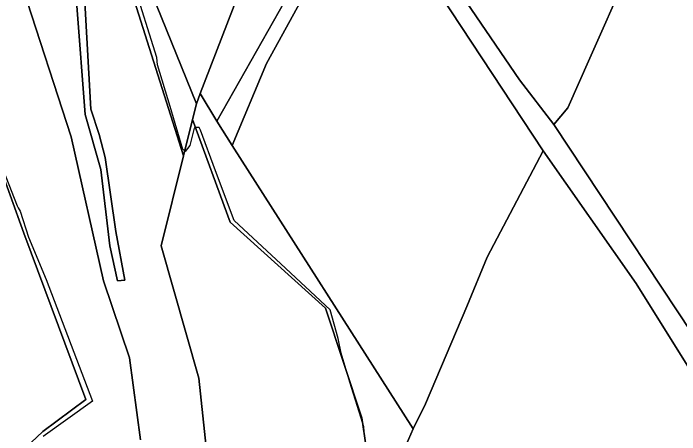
# Model space of a CAD drawing. Extents: x -477304 to -465429, y -1159113 to -1149210.
# Drawn here: x -471895.1 to -471587.8, y -1153913.5 to -1153719.1 of the extents above; entities that cross this region are included whole.
import ezdxf

# ---------------------------------------------------------------- set-up
doc = ezdxf.new("R2010")
doc.units = 0
for name, color, linetype in [('BPEJ_s', 7, 'Continuous'), ('ostatni_s', 7, 'Continuous'), ('PUPFL_s', 7, 'Continuous'), ('trav_porost_s', 7, 'Continuous')]:
    doc.layers.add(name, color=color, linetype=linetype)

msp = doc.modelspace()

# ---------------------------------------------------------------- linework, layer by layer
at = {"layer": 'BPEJ_s'}
for points in [[(-471733.12, -1153914.42), (-471733.55, -1153909.89), (-471733.84, -1153908.96), (-471734.01, -1153908.42), (-471739.87, -1153889.27), (-471743.97, -1153875.89), (-471745.25, -1153869.08), (-471749.07, -1153855.91), (-471771.75, -1153834.76), (-471793.28, -1153814.67), (-471801.83, -1153791.73), (-471808.8, -1153773.01), (-471809.43, -1153771.74), (-471811.14, -1153771.74), (-471811.77, -1153772.16), (-471813.68, -1153780.02), (-471815.81, -1153782.79), (-471816.1, -1153782.55), (-471816.87, -1153781.94), (-471822.79, -1153762.15), (-471828.57, -1153742.83), (-471828.99, -1153739.43), (-471839.83, -1153704.57)], [(-471733.12, -1153914.42), (-471733.55, -1153909.89), (-471733.84, -1153908.96), (-471734.01, -1153908.42), (-471739.87, -1153889.27), (-471743.97, -1153875.89), (-471745.25, -1153869.08), (-471749.07, -1153855.91), (-471771.75, -1153834.76), (-471793.28, -1153814.67), (-471801.83, -1153791.73), (-471808.8, -1153773.01), (-471809.43, -1153771.74), (-471811.14, -1153771.74), (-471811.77, -1153772.16), (-471813.68, -1153780.02), (-471815.81, -1153782.79), (-471816.1, -1153782.55), (-471816.87, -1153781.94), (-471822.79, -1153762.15), (-471828.57, -1153742.83), (-471828.99, -1153739.43), (-471839.83, -1153704.57)], [(-471915.71, -1153750.91), (-471893.39, -1153807.87), (-471892.83, -1153808.83), (-471891.91, -1153810.42), (-471888.08, -1153822.32), (-471880, -1153841.88), (-471858.64, -1153897.99), (-471881.28, -1153914.36)], [(-471915.71, -1153750.91), (-471893.39, -1153807.87), (-471892.83, -1153808.83), (-471891.91, -1153810.42), (-471888.08, -1153822.32), (-471880, -1153841.88), (-471858.64, -1153897.99), (-471881.28, -1153914.36)]]:
    msp.add_lwpolyline(points, dxfattribs=at)
at = {"layer": 'ostatni_s'}
for points in [[(-471578.97, -1153890.05), (-471607.91, -1153843.77), (-471650.86, -1153782.52), (-471731.23, -1153660.47), (-471735.93, -1153653.33), (-471743.9, -1153641.24), (-471743.02, -1153640.67), (-471754.82, -1153622.65), (-471757.73, -1153616.36), (-471758.97, -1153612.59), (-471760.14, -1153607.75), (-471760.41, -1153604.58), (-471760.36, -1153603.14), (-471750.63, -1153617.18), (-471744.19, -1153626.38), (-471739.05, -1153633.72), (-471734.99, -1153641.27), (-471712.61, -1153674.97), (-471661.65, -1153749.74), (-471645.83, -1153770.38), (-471567.88, -1153888.17)], [(-471862.07, -1153713.9), (-471859.32, -1153763.4), (-471855.53, -1153775.02), (-471852.73, -1153785.61), (-471847.89, -1153819.79), (-471843.63, -1153842.18), (-471847.13, -1153842.59), (-471850.57, -1153826.42), (-471854.71, -1153791.16), (-471862.01, -1153765.72), (-471865.86, -1153715.68)]]:
    msp.add_lwpolyline(points, dxfattribs=at)
msp.add_lwpolyline([(-471737.17, -1153667.13), (-471778.44, -1153742.23), (-471794.14, -1153780.14), (-471801.34, -1153768.87), (-471735.93, -1153653.33), (-471731.23, -1153660.47)], close=True, dxfattribs=at)
at = {"layer": 'PUPFL_s'}
for points in [[(-471833.77, -1153703.77), (-471810.7, -1153760.81), (-471812.5, -1153768.05), (-471816.66, -1153784.79), (-471841.27, -1153707.11), (-471852.09, -1153639.12), (-471845.55, -1153643.29)], [(-471810.7, -1153760.81), (-471808.88, -1153756.06), (-471801.34, -1153768.87), (-471794.14, -1153780.14), (-471710.76, -1153910.75), (-471715.09, -1153920.74), (-471726.26, -1153957.29), (-471726.4, -1153959.93), (-471734.4, -1153905.75), (-471751.2, -1153855.14), (-471795.06, -1153815.39), (-471812.5, -1153768.05)]]:
    msp.add_lwpolyline(points, close=True, dxfattribs=at)
for points in [[(-471836.46, -1153915.86), (-471841.61, -1153878.07), (-471853.6, -1153842.48), (-471868.44, -1153776.12), (-471890.69, -1153707.31), (-471911.88, -1153648.37)], [(-471911.88, -1153648.37), (-471890.69, -1153707.31), (-471868.44, -1153776.12), (-471853.6, -1153842.48), (-471841.61, -1153878.07), (-471836.46, -1153915.86)], [(-471841.27, -1153707.11), (-471816.66, -1153784.79), (-471826.99, -1153826.39), (-471809.55, -1153887.46), (-471803.96, -1153939.59)], [(-471865.86, -1153715.68), (-471862.01, -1153765.72), (-471854.71, -1153791.16), (-471850.57, -1153826.42), (-471847.13, -1153842.59), (-471843.63, -1153842.18), (-471847.89, -1153819.79), (-471852.73, -1153785.61), (-471855.53, -1153775.02), (-471859.32, -1153763.4), (-471862.07, -1153713.9)], [(-471803.96, -1153939.59), (-471809.55, -1153887.46), (-471826.99, -1153826.39), (-471816.66, -1153784.79), (-471812.5, -1153768.05), (-471795.06, -1153815.39), (-471751.2, -1153855.14), (-471734.4, -1153905.75), (-471726.4, -1153959.93)], [(-471902.71, -1153931.9), (-471881.47, -1153912.02), (-471861.67, -1153897.31), (-471890.27, -1153820.51), (-471903.08, -1153785.48)]]:
    msp.add_lwpolyline(points, dxfattribs=at)
at = {"layer": 'trav_porost_s'}
for points in [[(-471678.15, -1153654.46), (-471661.17, -1153644.14), (-471685.88, -1153601.51), (-471676.83, -1153594.28), (-471673.47, -1153592.53), (-471671.23, -1153591.67), (-471644.58, -1153591), (-471620.1, -1153627.35), (-471595.86, -1153664.15), (-471612.16, -1153701.18), (-471629.32, -1153739.82), (-471639.42, -1153762.74), (-471645.83, -1153770.38), (-471661.65, -1153749.74), (-471712.61, -1153674.97)], [(-471772.12, -1153663.76), (-471755.62, -1153623.44), (-471743.9, -1153641.24), (-471735.93, -1153653.33), (-471801.34, -1153768.87), (-471808.88, -1153756.06), (-471791.49, -1153710.62), (-471777.38, -1153673.75)], [(-471676.6, -1153831.55), (-471685.96, -1153854.32), (-471704.98, -1153899.28), (-471710.76, -1153910.75), (-471794.14, -1153780.14), (-471778.44, -1153742.23), (-471737.17, -1153667.13), (-471731.23, -1153660.47), (-471650.86, -1153782.52)], [(-471582.69, -1153711.01), (-471559.43, -1153757.98), (-471552.92, -1153777.4), (-471579.61, -1153833.25), (-471567.88, -1153888.17), (-471645.83, -1153770.38), (-471639.42, -1153762.74), (-471629.32, -1153739.82), (-471612.16, -1153701.18), (-471595.86, -1153664.15), (-471594.28, -1153660.18), (-471591.2, -1153682.43)], [(-471932.86, -1153867.76), (-471939.93, -1153850.17), (-471953.6, -1153816.18), (-471956.97, -1153797.64), (-471965.11, -1153762.38), (-471951.67, -1153747.01), (-471940.5, -1153740.47), (-471928.71, -1153737.8), (-471924.15, -1153737.15), (-471912.4, -1153768.87), (-471903.08, -1153785.48), (-471890.27, -1153820.51), (-471861.67, -1153897.31), (-471881.47, -1153912.02), (-471902.71, -1153931.9), (-471905.84, -1153925.24)]]:
    msp.add_lwpolyline(points, close=True, dxfattribs=at)
for points in [[(-471791.49, -1153710.62), (-471808.88, -1153756.06), (-471810.7, -1153760.81), (-471833.77, -1153703.77)], [(-471715.09, -1153920.74), (-471710.76, -1153910.75), (-471704.98, -1153899.28), (-471685.96, -1153854.32), (-471676.6, -1153831.55), (-471650.86, -1153782.52), (-471607.91, -1153843.77), (-471578.97, -1153890.05)]]:
    msp.add_lwpolyline(points, dxfattribs=at)

doc.saveas('drawing.dxf')
